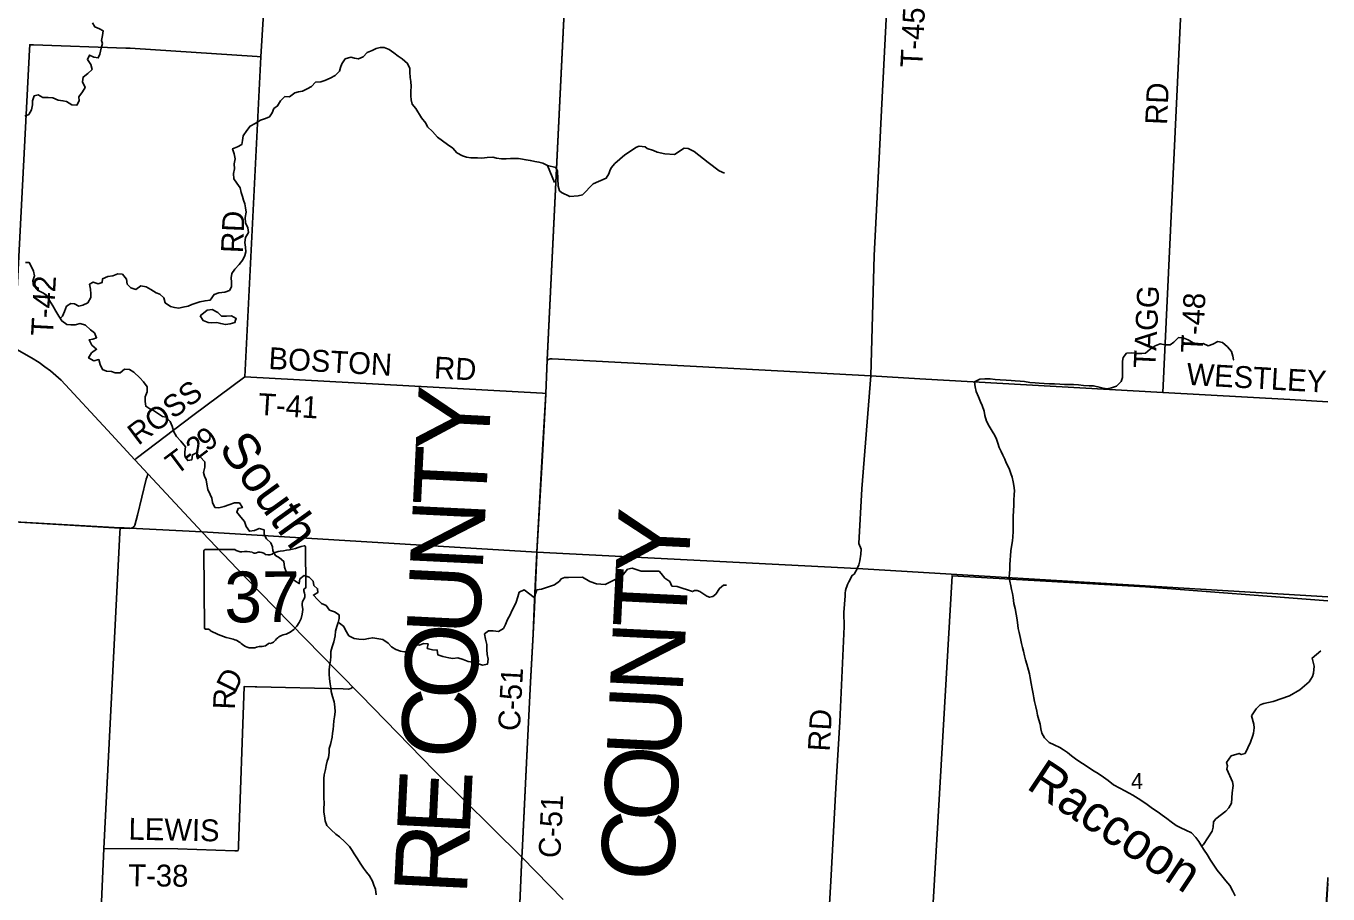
# Model space of a CAD drawing. Extents: x 114843 to 284848, y 317643 to 566895.
# Drawn here: x 266989 to 284848, y 469413 to 481317 of the extents above; entities that cross this region are included whole.
import ezdxf

# ---------------------------------------------------------------- set-up
doc = ezdxf.new("R2010")
doc.units = 0
for name, color, linetype in [('GM_X_County', 7, 'Continuous'), ('GM_X_County_Road', 7, 'Continuous'), ('GM_X_County_Road_Text', 7, 'Continuous'), ('GM_X_County_Text', 7, 'Continuous'), ('GM_X_Major_River', 7, 'Continuous'), ('GM_X_Major_River_Text', 7, 'Continuous'), ('GM_X_Minor_Lake', 7, 'Continuous'), ('GM_X_Minor_River', 7, 'Continuous'), ('GM_X_Minor_River_Text', 7, 'Continuous'), ('GM_X_Section', 7, 'Continuous'), ('GM_X_Section_Text', 7, 'Continuous'), ('GM_X_State_Location', 7, 'Continuous'), ('GM_X_State_Route', 7, 'Continuous'), ('GM_X_State_Shield', 7, 'Continuous'), ('GM_X_Township', 7, 'Continuous'), ('GM_X_Township_Road', 7, 'Continuous'), ('GM_X_Township_Road_Text', 7, 'Continuous')]:
    doc.layers.add(name, color=color, linetype=linetype)

msp = doc.modelspace()

# ---------------------------------------------------------------- linework, layer by layer
at = {"layer": 'GM_X_County'}
for points in [[(273712, 468123), (273791, 469922), (273795, 469986), (273868, 471496), (273910, 472317), (273944, 472981), (273966, 473446), (273997, 474100), (274070, 475427), (274118, 476278), (274138, 476737), (274454, 483203)], [(274454, 483203), (274138, 476737), (274118, 476278), (274070, 475427), (273997, 474100), (273966, 473446), (273944, 472981), (273910, 472317), (273868, 471496), (273795, 469986), (273791, 469922), (273712, 468123)]]:
    msp.add_lwpolyline(points, dxfattribs=at)
at = {"layer": 'GM_X_County_Road'}
for points in [[(274139, 476734), (274455, 483200), (274455, 483206), (274501, 483965), (274527, 484318), (274578, 485371), (274599, 485805)], [(273997, 474061), (273998, 474098), (274072, 475424), (274119, 476270), (274120, 476275), (274139, 476734)], [(284848, 476165), (284324, 476195), (282582, 476292), (279248, 476479), (278578, 476519), (276530, 476628), (274205, 476752), (274181, 476752), (274164, 476750), (274139, 476734)], [(273792, 469919), (273796, 469983), (273869, 471493), (273911, 472314), (273945, 472978), (273963, 473344), (273967, 473443), (273997, 474061)], [(273486, 463431), (273569, 465164), (273713, 468120), (273792, 469919)], [(284531, 463830), (284553, 464214), (284573, 464581), (284588, 464835), (284598, 464985), (284617, 465427), (284753, 467984), (284825, 469270), (284841, 469547), (284847, 469615), (284848, 469640)]]:
    msp.add_lwpolyline(points, dxfattribs=at)
at = {"layer": 'GM_X_Major_River'}
for points in [[(283555, 476737), (283553, 476738), (283541, 476788), (283526, 476852), (283470, 476917), (283400, 476977), (283339, 476989), (283269, 476955), (283205, 476931), (283135, 476964), (283067, 476960), (282997, 476970), (282930, 477014), (282860, 477041), (282796, 477045), (282732, 476979), (282682, 476945), (282617, 476943), (282547, 476960), (282477, 476932), (282411, 476884), (282346, 476830), (282294, 476824), (282224, 476827), (282158, 476835), (282086, 476831), (282039, 476773), (282031, 476721), (282029, 476669), (282031, 476569), (282030, 476497), (282010, 476441), (281948, 476379), (281880, 476356), (281817, 476342), (281765, 476352), (281693, 476370), (281629, 476384), (281571, 476381), (281493, 476387), (281425, 476397), (281356, 476399), (281304, 476401), (281236, 476400), (281168, 476406), (281098, 476410), (281030, 476408), (280955, 476413), (280887, 476421), (280831, 476425), (280757, 476429), (280685, 476441), (280625, 476444), (280556, 476452), (280502, 476454), (280434, 476458), (280352, 476463), (280284, 476467), (280214, 476479), (280143, 476477), (280071, 476475), (280001, 476438), (280007, 476370), (280024, 476304), (280052, 476231), (280082, 476163), (280104, 476111), (280130, 476037), (280142, 475975), (280166, 475899), (280199, 475827), (280241, 475761), (280279, 475702), (280301, 475650), (280321, 475594), (280337, 475536), (280363, 475482), (280389, 475432), (280415, 475376), (280433, 475326), (280474, 475250), (280500, 475181), (280514, 475131), (280530, 475067), (280540, 475017), (280548, 474947), (280545, 474887), (280541, 474815), (280539, 474751), (280535, 474665), (280531, 474595), (280532, 474543), (280530, 474473), (280530, 474383), (280524, 474313), (280519, 474257), (280507, 474177), (280499, 474117), (280493, 474051), (280489, 473997), (280484, 473927)], [(280484, 473927), (280482, 473863), (280478, 473811), (280476, 473755), (280484, 473703), (280497, 473639), (280507, 473587), (280519, 473533), (280529, 473477), (280541, 473396), (280555, 473326), (280570, 473252), (280578, 473198), (280588, 473136), (280600, 473052), (280612, 473000), (280630, 472918), (280645, 472846), (280657, 472794), (280671, 472742), (280685, 472678), (280697, 472626), (280715, 472563), (280739, 472481), (280752, 472431), (280764, 472377), (280776, 472299), (280790, 472227), (280804, 472157), (280814, 472105), (280823, 472053), (280839, 471981), (280855, 471921), (280865, 471865), (280883, 471799), (280899, 471744), (280909, 471678), (280924, 471620), (280958, 471552), (281022, 471492), (281092, 471456), (281170, 471421), (281221, 471391), (281275, 471353), (281331, 471307), (281385, 471265), (281445, 471226), (281519, 471178), (281577, 471140), (281641, 471096), (281697, 471065), (281767, 471015), (281833, 470969), (281907, 470911), (281993, 470864), (282063, 470826), (282119, 470796), (282173, 470766), (282243, 470720), (282295, 470689), (282367, 470639), (282443, 470587), (282521, 470537), (282573, 470494), (282637, 470446), (282697, 470402), (282766, 470352), (282830, 470321), (282896, 470287), (282974, 470249), (283034, 470189), (283076, 470134), (283120, 470064), (283152, 470014), (283189, 469954), (283235, 469876), (283281, 469806), (283327, 469741), (283391, 469663), (283447, 469593), (283503, 469529), (283545, 469451), (283577, 469386)]]:
    msp.add_lwpolyline(points, dxfattribs=at)
at = {"layer": 'GM_X_Minor_Lake'}
for points in [[(269864, 477282), (269872, 477306), (269807, 477343), (269741, 477337), (269671, 477338), (269619, 477387), (269544, 477431), (269472, 477420), (269379, 477343)], [(269379, 477343), (269420, 477277), (269486, 477251), (269536, 477248), (269608, 477249), (269661, 477235), (269725, 477222), (269791, 477233), (269854, 477250), (269864, 477282)]]:
    msp.add_lwpolyline(points, dxfattribs=at)
at = {"layer": 'GM_X_Minor_River'}
for points in [[(268038, 481078), (268024, 481120), (268039, 481185), (268046, 481253), (267996, 481280), (267932, 481306), (267901, 481360)], [(266974, 480082), (267026, 480103), (267063, 480169), (267078, 480238), (267080, 480292), (267101, 480362), (267157, 480375), (267219, 480339), (267293, 480336), (267357, 480333), (267431, 480300), (267494, 480292), (267544, 480281), (267618, 480238), (267688, 480234), (267720, 480289), (267713, 480345), (267764, 480416), (267799, 480476), (267765, 480550), (267772, 480616), (267835, 480667), (267897, 480720), (267880, 480788), (267831, 480856), (267860, 480918), (267919, 480889), (267979, 480879), (268002, 480932), (268019, 481014), (268038, 481078)], [(271088, 480568), (271160, 480604), (271229, 480637), (271289, 480696), (271302, 480748), (271320, 480799), (271367, 480865), (271445, 480888), (271495, 480875), (271549, 480865), (271614, 480896), (271670, 480953), (271735, 480980), (271793, 481007), (271847, 481021), (271903, 481024), (271971, 480997), (272034, 480951), (272096, 480902), (272147, 480868), (272223, 480805), (272252, 480735), (272255, 480685), (272258, 480611), (272268, 480557), (272273, 480487), (272268, 480424), (272269, 480358), (272271, 480306), (272288, 480246), (272335, 480185), (272412, 480057), (272471, 479984), (272497, 479934), (272564, 479870), (272633, 479793), (272700, 479742), (272772, 479690), (272843, 479641), (272900, 479576), (272978, 479538), (273032, 479519), (273090, 479510), (273180, 479509), (273240, 479507), (273314, 479516), (273390, 479517), (273442, 479503), (273513, 479494), (273576, 479497), (273634, 479500), (273686, 479500), (273744, 479499), (273797, 479493), (273847, 479484), (273907, 479471), (273969, 479461), (274025, 479452), (274077, 479438), (274140, 479405), (274239, 479173)], [(267459, 477306), (267489, 477339), (267515, 477404), (267542, 477474), (267605, 477511), (267655, 477507), (267712, 477476), (267768, 477489), (267835, 477522), (267877, 477592), (267878, 477644), (267873, 477710), (267858, 477776), (267910, 477805), (267980, 477782), (268032, 477798), (268040, 477851), (268111, 477882), (268179, 477892), (268249, 477917), (268311, 477912), (268366, 477846), (268378, 477778), (268427, 477725), (268497, 477705), (268565, 477752), (268635, 477741), (268699, 477704), (268772, 477656), (268826, 477639), (268880, 477591), (268897, 477522), (268972, 477470), (269024, 477457), (269086, 477449), (269142, 477460), (269212, 477475), (269264, 477496), (269319, 477518), (269375, 477535), (269445, 477550), (269517, 477559), (269568, 477637), (269636, 477658), (269714, 477667), (269779, 477692), (269809, 477742), (269808, 477804), (269801, 477865), (269811, 477921), (269852, 477983), (269913, 478048), (269965, 478109), (269990, 478169), (270005, 478220), (270001, 478282), (269992, 478348), (269999, 478418), (270042, 478487), (270033, 478551), (269999, 478619), (269994, 478689), (270007, 478763), (270000, 478825), (269990, 478877), (269973, 478929), (269959, 478979), (269942, 479033), (269925, 479097), (269880, 479161), (269838, 479220), (269837, 479294), (269848, 479357), (269845, 479425), (269857, 479495), (269844, 479565), (269823, 479635), (269891, 479660), (269948, 479691), (269958, 479749), (269967, 479811), (270016, 479882), (270063, 479945), (270133, 479979), (270206, 480024), (270274, 480047), (270328, 480072), (270365, 480128), (270389, 480185), (270440, 480221), (270479, 480292), (270541, 480349), (270605, 480348), (270674, 480402), (270728, 480415), (270782, 480424), (270846, 480455), (270903, 480489), (270960, 480546), (271034, 480553), (271088, 480568)], [(274140, 479405), (274257, 479375), (274278, 479325), (274289, 479120), (274305, 479058), (274333, 479036), (274450, 478977), (274564, 478989), (274623, 479004), (274767, 479153), (274948, 479230), (274984, 479290), (274996, 479332), (275016, 479374), (275065, 479431), (275205, 479552), (275362, 479657), (275400, 479671), (275482, 479661), (275510, 479639), (275596, 479612), (275648, 479586), (275753, 479562)], [(275753, 479562), (275884, 479556), (276019, 479643), (276073, 479637), (276155, 479594), (276346, 479447), (276496, 479330), (276572, 479298)], [(266983, 478073), (267033, 478072), (267062, 478016), (267092, 477954), (267103, 477890), (267082, 477822), (267093, 477754), (267147, 477694), (267218, 477657), (267272, 477627), (267309, 477552), (267356, 477478), (267399, 477406), (267439, 477337), (267480, 477273), (267547, 477222), (267605, 477218), (267661, 477221), (267731, 477236), (267807, 477216), (267874, 477149), (267926, 477108), (267957, 477042), (267905, 477021), (267853, 477011), (267892, 476941), (267957, 476885), (267885, 476834), (267846, 476764), (267918, 476727), (267986, 476743), (268007, 476673), (268036, 476606), (268094, 476584), (268162, 476579), (268212, 476559), (268282, 476560), (268340, 476613), (268408, 476606), (268470, 476570), (268551, 476491), (268600, 476436), (268649, 476370), (268651, 476302), (268624, 476233), (268621, 476167), (268632, 476103), (268688, 476066), (268738, 476046), (268793, 476007), (268859, 475963), (268911, 475954), (268966, 475894), (268993, 475831), (269018, 475753), (269052, 475689), (269113, 475621), (269176, 475544), (269167, 475478), (269167, 475422), (269208, 475358), (269264, 475368), (269271, 475437), (269327, 475463), (269378, 475408), (269440, 475338), (269443, 475268), (269422, 475194), (269437, 475144), (269461, 475092), (269470, 475034), (269481, 474962), (269517, 474892), (269536, 474842)], [(269536, 474842), (269547, 474780), (269579, 474714), (269632, 474709), (269705, 474726), (269773, 474749), (269847, 474776), (269915, 474778), (269957, 474713), (269898, 474702), (269880, 474650), (269937, 474582), (269984, 474521), (270010, 474455), (270055, 474387), (270123, 474400), (270189, 474427), (270255, 474407), (270256, 474343), (270286, 474285), (270347, 474228), (270368, 474176), (270374, 474120), (270413, 474054), (270465, 474023), (270524, 473973), (270535, 473897), (270557, 473831), (270612, 473772), (270677, 473708), (270737, 473669), (270747, 473735), (270804, 473780), (270874, 473757), (270927, 473701), (270938, 473643), (270988, 473598), (270991, 473546), (270931, 473513), (270988, 473453), (271042, 473398), (271105, 473370), (271153, 473307), (271220, 473282), (271284, 473240), (271285, 473190), (271269, 473138), (271252, 473081), (271233, 473015), (271228, 472951), (271212, 472871), (271187, 472802), (271170, 472738), (271171, 472670), (271165, 472613), (271154, 472533), (271147, 472481), (271146, 472427), (271152, 472363), (271161, 472295), (271168, 472241), (271176, 472191), (271191, 472123), (271214, 472049), (271223, 471979), (271229, 471911), (271220, 471844), (271211, 471786), (271205, 471724), (271200, 471668), (271191, 471617), (271187, 471563), (271164, 471463), (271149, 471410), (271146, 471354), (271136, 471286), (271121, 471236), (271106, 471177), (271096, 471119), (271077, 471049), (271076, 470995), (271075, 470929), (271076, 470806), (271073, 470734), (271080, 470654), (271074, 470586), (271075, 470536), (271084, 470484), (271094, 470416), (271115, 470352), (271174, 470292), (271240, 470235), (271291, 470195), (271364, 470130), (271426, 470065), (271461, 470011), (271491, 469961), (271526, 469907), (271583, 469822), (271616, 469768), (271658, 469712)], [(273957, 473480), (273998, 473585), (274058, 473593), (274236, 473652), (274305, 473704), (274331, 473737), (274377, 473753), (274431, 473755), (274621, 473760), (274721, 473698), (274816, 473665), (274934, 473657), (275045, 473710), (275165, 473777), (275240, 473869), (275304, 473882), (275429, 473840), (275673, 473839), (275703, 473807), (275753, 473744), (275819, 473700)], [(275819, 473700), (275848, 473636), (275920, 473631), (276130, 473560), (276159, 473574), (276195, 473574), (276231, 473560), (276327, 473497), (276365, 473483), (276409, 473491), (276449, 473523), (276502, 473604), (276558, 473646), (276596, 473646)], [(271271, 473144), (271290, 473128), (271348, 473081), (271371, 473029), (271419, 472955), (271488, 472916), (271556, 472906), (271622, 472905), (271688, 472916), (271746, 472927), (271882, 472904), (271957, 472853), (272001, 472801), (272060, 472766), (272128, 472743), (272178, 472733), (272252, 472752), (272273, 472818), (272335, 472829), (272387, 472824), (272439, 472850), (272505, 472843), (272493, 472781), (272564, 472763), (272630, 472758), (272636, 472694), (272707, 472669), (272789, 472650), (272845, 472644), (272913, 472651), (272987, 472630), (273053, 472599), (273116, 472593), (273182, 472574), (273252, 472551), (273320, 472566), (273327, 472632), (273314, 472696), (273308, 472764), (273311, 472834), (273290, 472908), (273277, 472980), (273335, 473023), (273397, 473023), (273469, 473014), (273540, 473055), (273568, 473108), (273595, 473176), (273628, 473241), (273654, 473295), (273679, 473345), (273714, 473414), (273737, 473486), (273755, 473551), (273822, 473582), (273957, 473480)], [(283116, 470071), (283141, 470093), (283259, 470275), (283273, 470329), (283279, 470401), (283312, 470445), (283447, 470548), (283489, 470592), (283523, 470660), (283532, 470802), (283549, 470902), (283539, 470952), (283460, 471124), (283468, 471170), (283458, 471214), (283521, 471306), (283629, 471341), (283659, 471325), (283710, 471339), (283785, 471493), (283819, 471586), (283827, 471620), (283836, 471692), (283832, 471740), (283799, 471857), (283865, 471954), (283918, 472006), (283966, 472026), (284096, 472053), (284319, 472132), (284462, 472213), (284591, 472323), (284634, 472394), (284648, 472440), (284660, 472538), (284629, 472649), (284752, 472746)], [(271658, 469712), (271699, 469661), (271740, 469589), (271760, 469535), (271781, 469477), (271792, 469401)]]:
    msp.add_lwpolyline(points, dxfattribs=at)
at = {"layer": 'GM_X_Section'}
for points in [[(284848, 469563), (284771, 468304), (279392, 468586), (279693, 473777), (282344, 473626), (284848, 473433)], [(284848, 468300), (284771, 468304), (284848, 469563)]]:
    msp.add_lwpolyline(points, dxfattribs=at)
at = {"layer": 'GM_X_State_Route'}
msp.add_line((268483, 475367), (268665, 475171), dxfattribs=at)
for points in [[(261021, 480203), (261083, 480170), (261973, 479645), (264447, 478216), (266801, 476915), (267065, 476767), (267169, 476702), (267247, 476645), (267323, 476588), (267400, 476526), (267472, 476460), (268107, 475773), (268483, 475367)], [(268665, 475171), (269406, 474375), (269985, 473765), (271247, 472480), (271382, 472345), (271472, 472250), (271582, 472139), (272586, 471108), (273792, 469919)], [(273792, 469919), (274355, 469339)]]:
    msp.add_lwpolyline(points, dxfattribs=at)
at = {"layer": 'GM_X_State_Shield'}
for p, q in [((270826, 473619), (270822, 474172)), ((269430, 474118), (269438, 473061)), ((269851, 474139), (269444, 474136)), ((270826, 473619), (270826, 473619))]:
    msp.add_line(p, q, dxfattribs=at)
for centre, radius, start, end in [((270806, 474174), 15.5, 352.2787, 98.1546), ((269446, 474120), 16.1, 98.5467, 188.5467), ((269947, 474262), 156, 232.0361, 271.5285), ((270004, 473547), 562, 80.9033, 95.4049), ((270128, 474130), 45.1, 220.2087, 297.519), ((270195, 474009), 93.8, 54.8833, 119.5577), ((270315, 474177), 113, 234.2728, 295.2448), ((270517, 473821), 297, 97.7628, 121.1855), ((270809, 473617), 16.6, 290.0204, 8.1507), ((270883, 473388), 105, 137.2231, 187.3462), ((270823, 473579), 24, 108.3606, 210.7536), ((270670, 473508), 144, 340.4496, 24.0662), ((270415, 473315), 369, 292.7255, 9.4025), ((269454, 473059), 16.3, 172.3749, 258.7232), ((269455, 473167), 124, 267.7556, 281.0204), ((269482, 473000), 44.8, 30.1649, 93.6883), ((270040, 473954), 1066, 240.8295, 257.615), ((269732, 472588), 334, 47.6007, 76.2525), ((270574, 472773), 202, 94.8197, 142.9933), ((270090, 472999), 212, 231.1169, 286.7084), ((270215, 472635), 174, 86.1117, 111.6265), ((270229, 472921), 113, 269.1936, 315.9659), ((270331, 472820), 31.8, 66.1683, 133.065), ((270317, 472965), 119, 283.2898, 323.6937)]:
    msp.add_arc(centre, radius, start, end, dxfattribs=at)
msp.add_ellipse((270316, 475583), major_axis=(-238, 1457), ratio=0.999999, start_param=3.0889, end_param=3.316875, dxfattribs=at)
at = {"layer": 'GM_X_Township'}
for points in [[(274454, 483203), (274138, 476737), (274118, 476278), (274070, 475427), (273997, 474100), (269405, 474378), (268414, 474430), (268337, 474433), (268281, 474434), (260505, 474877), (254479, 475239), (247114, 475705), (247382, 480357), (247807, 486436)], [(284848, 473489), (278389, 473878), (273997, 474100), (274070, 475427), (274118, 476278), (274138, 476737), (274454, 483203)], [(260505, 474877), (268281, 474434), (268337, 474433), (268414, 474430), (269405, 474378), (273997, 474100), (273966, 473446), (273944, 472981), (273910, 472317), (273868, 471496), (273795, 469986), (273791, 469922), (273712, 468123)], [(272849, 451483), (272933, 453131), (272960, 453604), (272963, 453655), (272991, 454176), (273039, 455017), (273136, 456801), (273196, 457823), (273198, 457900), (273339, 460480), (273431, 462376), (273484, 463429), (273568, 465167), (273712, 468123), (273791, 469922), (273795, 469986), (273868, 471496), (273910, 472317), (273944, 472981), (273966, 473446), (273997, 474100), (278389, 473878), (284848, 473489)]]:
    msp.add_lwpolyline(points, dxfattribs=at)
at = {"layer": 'GM_X_Township_Road'}
for p, q in [((268665, 475171), (268483, 475367)), ((260506, 474875), (268282, 474432)), ((284848, 469617), (284847, 469615))]:
    msp.add_line(p, q, dxfattribs=at)
for points in [[(282582, 476292), (283014, 485385), (283320, 490256)], [(278695, 479602), (278719, 480071), (278788, 481412), (278796, 481552), (278805, 481716), (278841, 482426), (278880, 483153), (278906, 483891), (278954, 484702), (278979, 485084), (278991, 485582)], [(268483, 475367), (268497, 475383), (268516, 475401), (269278, 475976), (269992, 476506), (270212, 480895), (270482, 485357), (270488, 485473), (270483, 485568)], [(266801, 476915), (266815, 476944), (266826, 476979), (266843, 477216), (266865, 477619), (267036, 480991), (267040, 481061), (267071, 481060), (267091, 481059)], [(267091, 481059), (268359, 481015), (268419, 481013), (270158, 480899), (270212, 480895)], [(278388, 473871), (278390, 473875), (278411, 473925), (278426, 473983), (278441, 474073), (278447, 474143), (278412, 474219), (278453, 474968), (278578, 476519), (278622, 478172), (278695, 479596), (278695, 479602)], [(269992, 476506), (274073, 476281), (274120, 476275)], [(268430, 474431), (268454, 474438), (268465, 474446), (268472, 474454), (268482, 474473), (268519, 474608), (268637, 475100), (268649, 475139), (268657, 475156), (268665, 475171)], [(267656, 460768), (267791, 464164), (267846, 465406), (267929, 467129), (267955, 467740), (268055, 470038), (268275, 474365), (268282, 474432), (268323, 474431)], [(268323, 474431), (268339, 474431), (268415, 474427), (268430, 474431)], [(277929, 466913), (277976, 468642), (278027, 469587), (278099, 470864), (278153, 471775), (278211, 473080), (278206, 473274), (278224, 473502), (278227, 473540), (278232, 473576), (278238, 473608), (278246, 473628), (278259, 473658), (278276, 473695), (278321, 473783), (278348, 473797), (278388, 473871)], [(268055, 470038), (269072, 470030), (269855, 470003), (269885, 470004), (269899, 470011), (269904, 470036), (269904, 470073), (269982, 472259), (270134, 472254)], [(270134, 472254), (270155, 472253), (271341, 472226), (271414, 472224), (271446, 472230), (271472, 472250)]]:
    msp.add_lwpolyline(points, dxfattribs=at)

# ---------------------------------------------------------------- texts
at = {"layer": 'GM_X_County_Road_Text'}
for s, rotation, p in [('WESTLEY', 356.7397, (282902, 476397)), ('C-51', 87.0311, (273763, 471642)), ('C-51', 87.3323, (274318, 469900))]:
    msp.add_text(s, height=300, rotation=rotation, dxfattribs=at).set_placement(p)
at = {"layer": 'GM_X_County_Text'}
for s, rotation, p in [('Y', 87.0754, (273331, 475460)), ('T', 87.1905, (273295, 474713)), ('N', 87.2016, (273251, 473830)), ('Y', 87.1785, (276075, 473784)), ('U', 87.2007, (273208, 472947)), ('T', 87.1781, (276038, 473037)), ('O', 87.2016, (273165, 472063)), ('N', 87.1776, (275995, 472154)), ('C', 87.2007, (273125, 471250)), ('U', 87.1718, (275951, 471270)), ('O', 87.1445, (275907, 470386)), ('E', 87.2009, (273074, 470200)), ('C', 86.8582, (275862, 469568)), ('R', 87.2012, (273034, 469387))]:
    msp.add_text(s, height=1000, rotation=rotation, dxfattribs=at).set_placement(p)
at = {"layer": 'GM_X_Major_River_Text'}
msp.add_text('Raccoon', height=499.9, rotation=326.4225, dxfattribs=at).set_placement((280695, 470869))
at = {"layer": 'GM_X_Minor_River_Text'}
msp.add_text('South', height=500, rotation=305.7923, dxfattribs=at).set_placement((269619, 475524))
at = {"layer": 'GM_X_Section_Text'}
msp.add_text('4', height=221, rotation=0.417, dxfattribs=at).set_placement((282147, 470850))
at = {"layer": 'GM_X_State_Location'}
for s, p in [('37', (269863, 473449)), ('s', (270115, 473524)), ('r', (270115, 473524))]:
    msp.add_text(s, height=1, rotation=0.4166, dxfattribs=at).set_placement(p)
at = {"layer": 'GM_X_State_Shield'}
msp.add_text('37', height=696.1, rotation=0.4166, dxfattribs=at).set_placement((269711, 473137))
at = {"layer": 'GM_X_Township_Road_Text'}
for s, rotation, p in [('T-45', 87.2376, (279281, 480742)), ('RD', 87.456, (282640, 479957)), ('RD', 87.4316, (269962, 478198)), ('T-42', 86.8852, (267356, 477060)), ('TAGG', 87.1959, (282480, 476617)), ('T-48', 87.2377, (283129, 476828)), ('BOSTON', 356.8082, (270310, 476614)), ('RD', 356.9633, (272581, 476485)), ('ROSS', 37.011, (268528, 475557)), ('T-41', 356.5315, (270166, 475984)), ('9', 37.4396, (269475, 475471)), ('2', 37.0566, (269326, 475358)), ('T', 36.989, (269048, 475149)), ('-', 37.006, (269227, 475284)), ('D', 63.8564, (269856, 472153)), ('R', 87.5271, (269853, 471938)), ('RD', 86.5689, (278012, 471362)), ('LEWIS', 358.8438, (268393, 470158)), ('T-38', 359.3872, (268390, 469520))]:
    msp.add_text(s, height=300, rotation=rotation, dxfattribs=at).set_placement(p)

doc.saveas('drawing.dxf')
